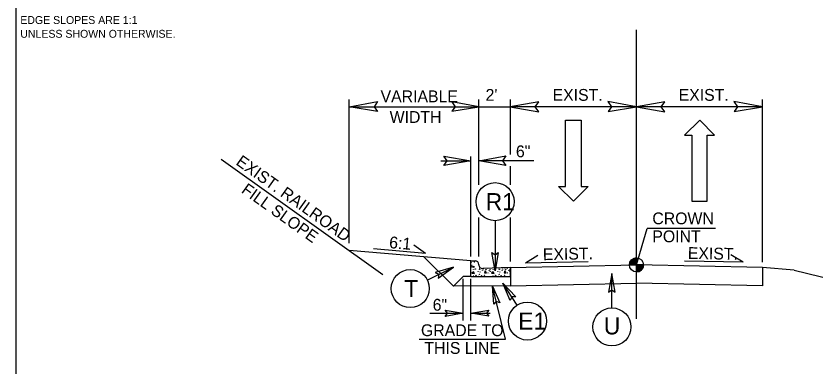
# Model space of a CAD drawing. Extents: x 1487909 to 1489267, y 497866 to 499814.
# Drawn here: x 1488900 to 1488950.7, y 497912.7 to 497934.9 of the extents above; entities that cross this region are included whole.
import ezdxf

# ---------------------------------------------------------------- set-up
doc = ezdxf.new("R2010")
doc.units = 0
for name, color, linetype in [('Exist XS Ground Line', 7, 'Continuous'), ('Prop Dimension', 7, 'Continuous'), ('Prop Dimension Text', 7, 'Continuous'), ('Prop Lane Arrow CELL', 7, 'Continuous'), ('Prop Pavement Schedule Description CELL', 7, 'Continuous'), ('Prop Terminator CELL', 7, 'Continuous'), ('Sheet Typical CELL', 7, 'Continuous'), ('Typical Curb CELL', 7, 'Continuous'), ('Typical Grade Point Symbol CELL', 7, 'Continuous'), ('Typical Hinge Slope Arterial CELL', 7, 'Continuous'), ('Typical ID Circle CELL', 7, 'Continuous'), ('Typical Pavement Slope CELL', 7, 'Continuous'), ('Typical Pavement Slope Information CELL', 7, 'Continuous'), ('Typical Terminator CELL', 7, 'Continuous'), ('Typical Text Grade Point CELL', 7, 'Continuous'), ('Typical Text ID Circle CELL', 7, 'Continuous')]:
    doc.layers.add(name, color=color, linetype=linetype)

msp = doc.modelspace()

# ---------------------------------------------------------------- linework, layer by layer
at = {"layer": 'Exist XS Ground Line'}
for p, q in [((1488912.981, 497925.801), (1488923.232, 497918.476)), ((1488931.329, 497918.917), (1488939.329, 497919.077)), ((1488931.329, 497918.917), (1488931.329, 497917.751)), ((1488947.329, 497918.917), (1488939.329, 497919.077)), ((1488947.329, 497918.917), (1488947.329, 497917.751)), ((1488949.329, 497918.75), (1488947.329, 497918.917)), ((1488949.329, 497918.75), (1488955.329, 497917.25)), ((1488931.329, 497917.751), (1488939.329, 497917.911)), ((1488947.329, 497917.751), (1488939.329, 497917.911))]:
    msp.add_line(p, q, dxfattribs=at)
at = {"layer": 'Prop Dimension'}
for p, q in [((1488939.329, 497915.643), (1488939.329, 497934.007)), ((1488921.099, 497920.456), (1488921.099, 497929.582)), ((1488929.329, 497924.158), (1488929.329, 497929.582)), ((1488931.329, 497926.079), (1488931.329, 497929.582)), ((1488947.328, 497919.254), (1488947.328, 497929.582)), ((1488921.099, 497929.124), (1488929.328, 497929.124)), ((1488929.328, 497929.124), (1488931.328, 497929.124)), ((1488939.328, 497929.124), (1488931.328, 497929.124)), ((1488947.328, 497929.124), (1488939.328, 497929.124)), ((1488926.918, 497925.69), (1488928.829, 497925.69)), ((1488928.829, 497919.608), (1488928.829, 497925.968)), ((1488932.823, 497925.69), (1488929.329, 497925.69)), ((1488931.329, 497924.158), (1488931.329, 497925.344)), ((1488929.329, 497919.608), (1488929.329, 497922.077)), ((1488931.329, 497919.293), (1488931.329, 497922.077)), ((1488928.329, 497915.547), (1488928.329, 497918.2)), ((1488928.829, 497915.547), (1488928.829, 497918.2)), ((1488931.024, 497914.357), (1488930.191, 497917.72)), ((1488926.225, 497916.006), (1488928.329, 497916.006)), ((1488928.829, 497916.006), (1488930.052, 497916.006)), ((1488925.551, 497914.357), (1488931.024, 497914.357))]:
    msp.add_line(p, q, dxfattribs=at)
at = {"layer": 'Prop Dimension Text'}
for p in [(1488939.329, 497919.077), (1488944.344, 497921.398)]:
    msp.add_line(p, (1488940.011, 497921.398), dxfattribs=at)
at = {"layer": 'Prop Lane Arrow CELL'}
for p, q in [((1488934.833, 497924.063), (1488934.833, 497928.263)), ((1488934.833, 497928.263), (1488935.823, 497928.263)), ((1488935.823, 497928.263), (1488935.823, 497924.063)), ((1488943.343, 497928.263), (1488942.383, 497927.318)), ((1488944.273, 497927.318), (1488943.343, 497928.263)), ((1488942.383, 497927.318), (1488942.833, 497927.318)), ((1488942.833, 497927.318), (1488942.833, 497923.118)), ((1488943.823, 497923.118), (1488943.823, 497927.318)), ((1488943.823, 497927.318), (1488944.273, 497927.318)), ((1488935.343, 497923.118), (1488934.383, 497924.063)), ((1488934.383, 497924.063), (1488934.833, 497924.063)), ((1488936.273, 497924.063), (1488935.343, 497923.118)), ((1488935.823, 497924.063), (1488936.273, 497924.063)), ((1488942.833, 497923.118), (1488943.823, 497923.118))]:
    msp.add_line(p, q, dxfattribs=at)
at = {"layer": 'Prop Terminator CELL'}
for points in [[(1488922.899, 497928.814), (1488921.099, 497929.124), (1488922.909, 497929.444), (1488922.679, 497929.124)], [(1488927.618, 497928.829), (1488929.328, 497929.124), (1488927.609, 497929.428), (1488927.827, 497929.124)], [(1488933.128, 497929.434), (1488931.328, 497929.124), (1488933.138, 497928.804), (1488932.908, 497929.124)], [(1488937.528, 497928.814), (1488939.328, 497929.124), (1488937.518, 497929.444), (1488937.748, 497929.124)], [(1488941.128, 497929.434), (1488939.328, 497929.124), (1488941.138, 497928.804), (1488940.908, 497929.124)], [(1488945.528, 497928.814), (1488947.328, 497929.124), (1488945.518, 497929.444), (1488945.748, 497929.124)], [(1488927.119, 497925.985), (1488928.829, 497925.69), (1488927.109, 497925.386), (1488927.328, 497925.69)], [(1488931.039, 497925.396), (1488929.329, 497925.69), (1488931.048, 497925.994), (1488930.83, 497925.69)], [(1488930.273, 497916.582), (1488930.191, 497917.72), (1488930.657, 497916.67), (1488930.428, 497916.762)], [(1488927.204, 497916.2), (1488928.329, 497916.006), (1488927.198, 497915.806), (1488927.341, 497916.006)], [(1488929.954, 497915.812), (1488928.829, 497916.006), (1488929.96, 497916.206), (1488929.816, 497916.006)]]:
    msp.add_lwpolyline(points, close=True, dxfattribs=at)
at = {"layer": 'Sheet Typical CELL'}
msp.add_lwpolyline([(1489049.964, 497973.721), (1488899.964, 497973.721), (1488899.964, 497868.721), (1489049.964, 497868.721)], close=True, dxfattribs=at)
at = {"layer": 'Typical Curb CELL'}
for p, q in [((1488928.829, 497918.334), (1488928.829, 497919.333)), ((1488928.829, 497919.333), (1488929.089, 497919.333)), ((1488928.865, 497918.955), (1488929.019, 497919)), ((1488929.003, 497918.91), (1488928.865, 497918.955)), ((1488929.019, 497919), (1488929.003, 497918.91)), ((1488929.329, 497919.083), (1488929.329, 497919.094)), ((1488931.329, 497918.917), (1488929.578, 497918.844)), ((1488931.329, 497918.334), (1488931.329, 497918.917)), ((1488928.991, 497918.637), (1488928.888, 497918.562)), ((1488928.888, 497918.562), (1488929.054, 497918.522)), ((1488929.054, 497918.522), (1488928.991, 497918.637)), ((1488929.733, 497918.693), (1488929.699, 497918.579)), ((1488929.699, 497918.579), (1488929.818, 497918.573)), ((1488929.818, 497918.573), (1488929.733, 497918.693)), ((1488930.24, 497918.637), (1488930.137, 497918.562)), ((1488930.137, 497918.562), (1488930.303, 497918.522)), ((1488930.303, 497918.522), (1488930.24, 497918.637)), ((1488930.982, 497918.693), (1488930.947, 497918.579)), ((1488930.947, 497918.579), (1488931.068, 497918.573)), ((1488931.068, 497918.573), (1488930.982, 497918.693)), ((1488928.829, 497918.334), (1488931.329, 497918.334))]:
    msp.add_line(p, q, dxfattribs=at)
for centre in [(1488928.842, 497919.223), (1488928.894, 497919.041), (1488929.059, 497919.258), (1488930.988, 497918.875), (1488928.974, 497918.38), (1488928.991, 497918.768), (1488929.111, 497918.818), (1488929.145, 497918.419), (1488929.288, 497918.653), (1488929.368, 497918.847), (1488929.379, 497918.471), (1488929.385, 497918.796), (1488929.413, 497918.625), (1488929.493, 497918.385), (1488929.562, 497918.711), (1488929.59, 497918.812), (1488929.699, 497918.408), (1488929.784, 497918.773), (1488929.881, 497918.827), (1488929.91, 497918.574), (1488929.99, 497918.733), (1488930.006, 497918.528), (1488930.046, 497918.768), (1488930.063, 497918.671), (1488930.223, 497918.38), (1488930.24, 497918.768), (1488930.36, 497918.818), (1488930.394, 497918.419), (1488930.537, 497918.653), (1488930.617, 497918.847), (1488930.628, 497918.471), (1488930.634, 497918.796), (1488930.662, 497918.625), (1488930.742, 497918.385), (1488930.811, 497918.711), (1488930.839, 497918.812), (1488930.948, 497918.408), (1488931.033, 497918.773), (1488931.13, 497918.858), (1488931.159, 497918.574), (1488931.239, 497918.733), (1488931.255, 497918.528), (1488931.295, 497918.768), (1488931.312, 497918.671), (1488929.322, 497918.357), (1488929.858, 497918.34), (1488930.069, 497918.362), (1488930.571, 497918.357), (1488931.107, 497918.34), (1488931.318, 497918.362)]:
    msp.add_circle(centre, 0.00802, dxfattribs=at)
for centre, start, end in [((1488929.089, 497919.094), 0, 90), ((1488929.568, 497919.083), 180, 272.3845)]:
    msp.add_arc(centre, 0.24, start, end, dxfattribs=at)
at = {"layer": 'Typical Grade Point Symbol CELL'}
for p, q in [((1488939.329, 497919.077), (1488939.329, 497919.524)), ((1488938.881, 497919.077), (1488939.329, 497919.077)), ((1488939.329, 497918.629), (1488939.329, 497919.077)), ((1488939.776, 497919.077), (1488939.329, 497919.077)), ((1488939.329, 497919.077), (1488939.329, 497918.629))]:
    msp.add_line(p, q, dxfattribs=at)
for points in [[(1488939.011, 497919.392), (1488939.011, 497919.077)], [(1488939.02, 497919.401), (1488939.02, 497919.077)], [(1488939.029, 497919.409), (1488939.029, 497919.077)], [(1488939.038, 497919.417), (1488939.038, 497919.077)], [(1488939.047, 497919.425), (1488939.047, 497919.077)], [(1488939.056, 497919.432), (1488939.056, 497919.077)], [(1488939.065, 497919.438), (1488939.065, 497919.077)], [(1488939.074, 497919.445), (1488939.074, 497919.077)], [(1488939.083, 497919.451), (1488939.083, 497919.077)], [(1488939.092, 497919.457), (1488939.092, 497919.077)], [(1488939.101, 497919.462), (1488939.101, 497919.077)], [(1488939.11, 497919.467), (1488939.11, 497919.077)], [(1488939.119, 497919.472), (1488939.119, 497919.077)], [(1488939.128, 497919.477), (1488939.128, 497919.077)], [(1488939.136, 497919.481), (1488939.136, 497919.077)], [(1488939.145, 497919.485), (1488939.145, 497919.077)], [(1488939.154, 497919.489), (1488939.154, 497919.077)], [(1488939.163, 497919.493), (1488939.163, 497919.077)], [(1488939.172, 497919.497), (1488939.172, 497919.077)], [(1488939.181, 497919.5), (1488939.181, 497919.077)], [(1488939.19, 497919.503), (1488939.19, 497919.077)], [(1488939.199, 497919.505), (1488939.199, 497919.077)], [(1488939.208, 497919.508), (1488939.208, 497919.077)], [(1488939.217, 497919.51), (1488939.217, 497919.077)], [(1488939.226, 497919.512), (1488939.226, 497919.077)], [(1488939.235, 497919.514), (1488939.235, 497919.077)], [(1488939.244, 497919.516), (1488939.244, 497919.077)], [(1488939.253, 497919.518), (1488939.253, 497919.077)], [(1488939.262, 497919.519), (1488939.262, 497919.077)], [(1488939.271, 497919.52), (1488939.271, 497919.077)], [(1488939.28, 497919.521), (1488939.28, 497919.077)], [(1488939.289, 497919.522), (1488939.289, 497919.077)], [(1488939.298, 497919.523), (1488939.298, 497919.077)], [(1488939.307, 497919.523), (1488939.307, 497919.077)], [(1488939.316, 497919.524), (1488939.316, 497919.077)], [(1488939.324, 497919.524), (1488939.324, 497919.524), (1488939.324, 497919.077)], [(1488938.886, 497919.14), (1488938.886, 497919.077)], [(1488938.895, 497919.186), (1488938.895, 497919.077)], [(1488938.904, 497919.217), (1488938.904, 497919.077)], [(1488938.913, 497919.242), (1488938.913, 497919.077)], [(1488938.922, 497919.263), (1488938.922, 497919.077)], [(1488938.931, 497919.282), (1488938.931, 497919.077)], [(1488938.94, 497919.298), (1488938.94, 497919.077)], [(1488938.949, 497919.313), (1488938.949, 497919.077)], [(1488938.957, 497919.326), (1488938.957, 497919.077)], [(1488938.966, 497919.339), (1488938.966, 497919.077)], [(1488938.975, 497919.351), (1488938.975, 497919.077)], [(1488938.984, 497919.362), (1488938.984, 497919.077)], [(1488938.993, 497919.373), (1488938.993, 497919.077)], [(1488939.002, 497919.383), (1488939.002, 497919.077)], [(1488939.335, 497919.077), (1488939.335, 497918.629), (1488939.335, 497918.629)], [(1488939.344, 497919.077), (1488939.344, 497918.629)], [(1488939.353, 497919.077), (1488939.353, 497918.63)], [(1488939.362, 497919.077), (1488939.362, 497918.63)], [(1488939.371, 497919.077), (1488939.371, 497918.631)], [(1488939.38, 497919.077), (1488939.38, 497918.632)], [(1488939.389, 497919.077), (1488939.389, 497918.633)], [(1488939.398, 497919.077), (1488939.398, 497918.635)], [(1488939.407, 497919.077), (1488939.407, 497918.636)], [(1488939.416, 497919.077), (1488939.416, 497918.638)], [(1488939.425, 497919.077), (1488939.425, 497918.64)], [(1488939.434, 497919.077), (1488939.434, 497918.642)], [(1488939.443, 497919.077), (1488939.443, 497918.644)], [(1488939.452, 497919.077), (1488939.452, 497918.647)], [(1488939.461, 497919.077), (1488939.461, 497918.649)], [(1488939.47, 497919.077), (1488939.47, 497918.652)], [(1488939.479, 497919.077), (1488939.479, 497918.655)], [(1488939.488, 497919.077), (1488939.488, 497918.658)], [(1488939.497, 497919.077), (1488939.497, 497918.662)], [(1488939.506, 497919.077), (1488939.506, 497918.666)], [(1488939.514, 497919.077), (1488939.514, 497918.67)], [(1488939.523, 497919.077), (1488939.523, 497918.674)], [(1488939.532, 497919.077), (1488939.532, 497918.678)], [(1488939.541, 497919.077), (1488939.541, 497918.683)], [(1488939.55, 497919.077), (1488939.55, 497918.688)], [(1488939.559, 497919.077), (1488939.559, 497918.693)], [(1488939.568, 497919.077), (1488939.568, 497918.699)], [(1488939.577, 497919.077), (1488939.577, 497918.705)], [(1488939.586, 497919.077), (1488939.586, 497918.711)], [(1488939.595, 497919.077), (1488939.595, 497918.717)], [(1488939.604, 497919.077), (1488939.604, 497918.724)], [(1488939.613, 497919.077), (1488939.613, 497918.731)], [(1488939.622, 497919.077), (1488939.622, 497918.739)], [(1488939.631, 497919.077), (1488939.631, 497918.747)], [(1488939.64, 497919.077), (1488939.64, 497918.755)], [(1488939.649, 497919.077), (1488939.649, 497918.764)], [(1488939.658, 497919.077), (1488939.658, 497918.773)], [(1488939.667, 497919.077), (1488939.667, 497918.783)], [(1488939.676, 497919.077), (1488939.676, 497918.794)], [(1488939.685, 497919.077), (1488939.685, 497918.805)], [(1488939.693, 497919.077), (1488939.693, 497918.817)], [(1488939.702, 497919.077), (1488939.702, 497918.83)], [(1488939.711, 497919.077), (1488939.711, 497918.844)], [(1488939.72, 497919.077), (1488939.72, 497918.86)], [(1488939.729, 497919.077), (1488939.729, 497918.877)], [(1488939.738, 497919.077), (1488939.738, 497918.896)], [(1488939.747, 497919.077), (1488939.747, 497918.917)], [(1488939.756, 497919.077), (1488939.756, 497918.944)], [(1488939.765, 497919.077), (1488939.765, 497918.975)], [(1488939.774, 497919.077), (1488939.774, 497919.028)]]:
    msp.add_lwpolyline(points, dxfattribs=at)
msp.add_circle((1488939.329, 497919.077), 0.448, dxfattribs=at)
for start, end in [(90.0095, 180.0095), (270.0095, 0.0095)]:
    msp.add_arc((1488939.329, 497919.077), 0.448, start, end, dxfattribs=at)
at = {"layer": 'Typical ID Circle CELL'}
for p, q in [((1488930.361, 497921.884), (1488930.361, 497918.691)), ((1488926.058, 497918.112), (1488927.715, 497918.936)), ((1488937.771, 497916.348), (1488937.771, 497918.525)), ((1488931.758, 497916.524), (1488930.856, 497917.913))]:
    msp.add_line(p, q, dxfattribs=at)
for centre in [(1488930.361, 497923.092), (1488924.976, 497917.574), (1488932.416, 497915.51), (1488937.771, 497915.139)]:
    msp.add_circle(centre, 1.208, dxfattribs=at)
at = {"layer": 'Typical Pavement Slope CELL'}
for p, q in [((1488928.829, 497919.333), (1488921.099, 497920)), ((1488925.845, 497919.591), (1488927.716, 497917.72)), ((1488928.329, 497918.334), (1488927.716, 497917.72)), ((1488928.829, 497918.334), (1488928.329, 497918.334)), ((1488931.329, 497917.751), (1488927.716, 497917.72))]:
    msp.add_line(p, q, dxfattribs=at)
at = {"layer": 'Typical Pavement Slope Information CELL'}
for p, q in [((1488925.955, 497919.807), (1488922.65, 497920.092)), ((1488925.955, 497919.807), (1488925.205, 497920.331)), ((1488932.299, 497919.212), (1488933.082, 497919.686)), ((1488946.099, 497919.247), (1488945.316, 497919.72)), ((1488932.299, 497919.212), (1488936.268, 497919.292)), ((1488946.099, 497919.247), (1488942.386, 497919.321))]:
    msp.add_line(p, q, dxfattribs=at)
at = {"layer": 'Typical Terminator CELL'}
for points in [[(1488930.563, 497919.862), (1488930.361, 497918.691), (1488930.153, 497919.869), (1488930.361, 497919.719)], [(1488926.756, 497918.234), (1488927.715, 497918.936), (1488926.567, 497918.598), (1488926.794, 497918.478)], [(1488937.973, 497917.353), (1488937.771, 497918.525), (1488937.563, 497917.347), (1488937.771, 497917.497)], [(1488931.325, 497916.82), (1488930.856, 497917.913), (1488931.673, 497917.038), (1488931.416, 497917.05)]]:
    msp.add_lwpolyline(points, close=True, dxfattribs=at)

# ---------------------------------------------------------------- texts
at = {"layer": 'Prop Dimension Text'}
for s, p in [('VARIABLE', (1488923.096, 497929.405)), ("2'", (1488929.757, 497929.497)), ('EXIST.', (1488934.008, 497929.497)), ('EXIST.', (1488942.008, 497929.497)), ('WIDTH', (1488923.673, 497928.092)), ('6"', (1488931.683, 497925.912)), ('6"', (1488926.402, 497916.168)), ('GRADE TO', (1488925.658, 497914.552)), ('THIS LINE', (1488925.876, 497913.427))]:
    msp.add_text(s, height=0.75, dxfattribs=at).set_placement(p)
at = {"layer": 'Prop Pavement Schedule Description CELL'}
for s, p in [('EDGE SLOPES ARE 1:1 ', (1488900.238, 497934.376)), ('UNLESS SHOWN OTHERWISE.', (1488900.238, 497933.501))]:
    msp.add_text(s, height=0.5, dxfattribs=at).set_placement(p)
at = {"layer": 'Typical Hinge Slope Arterial CELL'}
for s, p in [('EXIST. RAILROAD', (1488913.863, 497925.489)), ('FILL SLOPE', (1488914.21, 497923.706))]:
    msp.add_text(s, height=0.75, rotation=324.4828, dxfattribs=at).set_placement(p)
at = {"layer": 'Typical Pavement Slope Information CELL'}
for s, rotation, p in [('6:1', 355.0699, (1488923.618, 497920.148)), ('EXIST.', 1.1457, (1488933.397, 497919.373)), ('EXIST.', 358.8543, (1488942.582, 497919.459))]:
    msp.add_text(s, height=0.75, rotation=rotation, dxfattribs=at).set_placement(p)
at = {"layer": 'Typical Text Grade Point CELL'}
for s, p in [('CROWN', (1488940.338, 497921.656)), ('POINT', (1488940.338, 497920.514))]:
    msp.add_text(s, height=0.75, dxfattribs=at).set_placement(p)
at = {"layer": 'Typical Text ID Circle CELL'}
for s, height, p in [('R1', 1.0817, (1488929.767, 497922.551)), ('T', 1.082, (1488924.6, 497917.034)), ('E1', 1.0817, (1488931.831, 497914.969)), ('U', 1.082, (1488937.261, 497914.661))]:
    msp.add_text(s, height=height, dxfattribs=at).set_placement(p)

doc.saveas('drawing.dxf')
